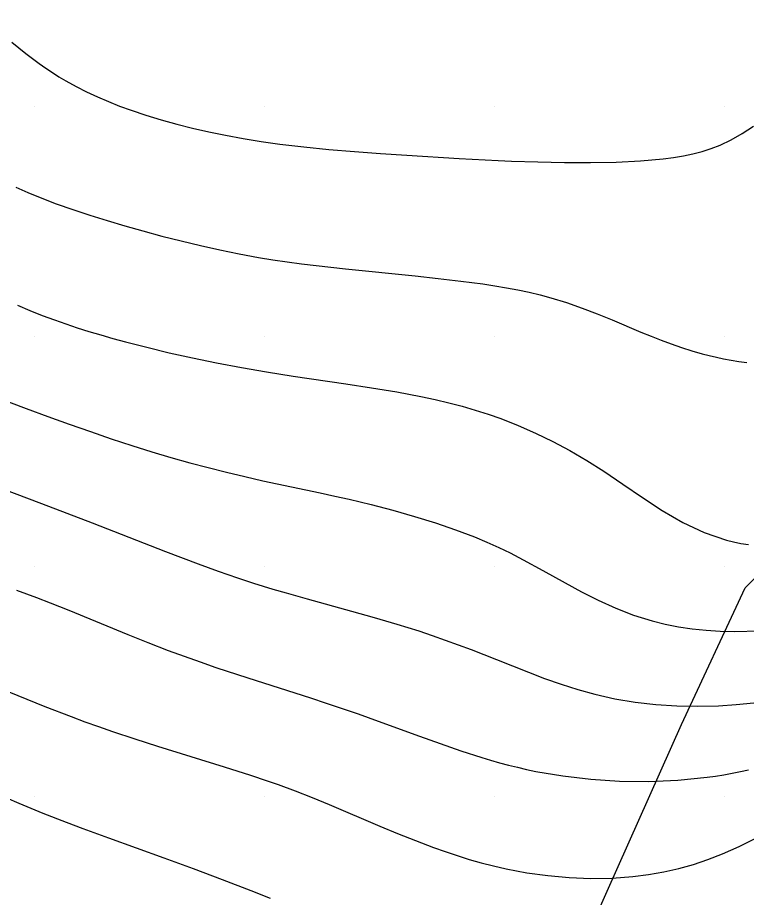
# Model space of a CAD drawing. Extents: x 2602990 to 2605851, y 618069 to 619180.
# Drawn here: x 2603189.25 to 2603220.96, y 618535.59 to 618573.87 of the extents above; entities that cross this region are included whole.
import ezdxf

# ---------------------------------------------------------------- set-up
doc = ezdxf.new("R2010")
doc.units = 0
for name, color, linetype in [('DTM Contours Minor', 7, 'Continuous'), ('Exist DTM QL2 LIDAR Elevation Point', 7, 'Continuous'), ('Exist Roads EOP', 7, 'Continuous'), ('PH Exist DTM Obscure Area', 7, 'Continuous')]:
    doc.layers.add(name, color=color, linetype=linetype)

msp = doc.modelspace()

# ---------------------------------------------------------------- linework, layer by layer
at = {"layer": 'DTM Contours Minor'}
for points in [[(2603189.002, 618572.808), (2603189.61, 618572.31), (2603189.899, 618572.087), (2603190.187, 618571.875), (2603190.475, 618571.673), (2603190.763, 618571.481), (2603191.053, 618571.298), (2603191.344, 618571.123), (2603191.796, 618570.872), (2603192.255, 618570.638), (2603192.723, 618570.42), (2603193.201, 618570.215), (2603193.69, 618570.023), (2603194.19, 618569.841), (2603194.833, 618569.626), (2603195.495, 618569.425), (2603196.173, 618569.237), (2603196.867, 618569.062), (2603197.575, 618568.901), (2603198.295, 618568.753), (2603199.061, 618568.612), (2603199.849, 618568.485), (2603200.664, 618568.371), (2603201.708, 618568.247), (2603202.794, 618568.138), (2603203.91, 618568.043), (2603205.044, 618567.958), (2603206.183, 618567.882), (2603208.455, 618567.744), (2603210.159, 618567.655), (2603210.732, 618567.63), (2603211.885, 618567.59), (2603213.041, 618567.567), (2603214.182, 618567.564), (2603215.289, 618567.588), (2603216.345, 618567.641), (2603217.33, 618567.729), (2603217.782, 618567.786), (2603218.215, 618567.856), (2603218.632, 618567.942), (2603219.035, 618568.047), (2603219.428, 618568.173), (2603219.813, 618568.325), (2603220.296, 618568.559), (2603220.778, 618568.835), (2603221.265, 618569.15)], [(2603189.179, 618566.488), (2603189.697, 618566.262), (2603190.228, 618566.044), (2603190.932, 618565.775), (2603191.656, 618565.519), (2603192.397, 618565.273), (2603193.152, 618565.038), (2603193.921, 618564.811), (2603194.698, 618564.592), (2603195.528, 618564.368), (2603196.363, 618564.153), (2603197.204, 618563.95), (2603198.047, 618563.761), (2603198.891, 618563.588), (2603199.734, 618563.434), (2603200.358, 618563.332), (2603200.983, 618563.24), (2603201.61, 618563.156), (2603202.241, 618563.079), (2603203.523, 618562.938), (2603206.551, 618562.633), (2603207.554, 618562.525), (2603208.536, 618562.409), (2603209.485, 618562.281), (2603210.007, 618562.202), (2603210.517, 618562.117), (2603211.015, 618562.023), (2603211.503, 618561.92), (2603211.982, 618561.807), (2603212.453, 618561.68), (2603213.138, 618561.468), (2603213.81, 618561.232), (2603214.468, 618560.979), (2603215.114, 618560.717), (2603216.368, 618560.191), (2603216.811, 618560.01), (2603217.25, 618559.836), (2603217.69, 618559.671), (2603218.132, 618559.516), (2603218.581, 618559.372), (2603219.039, 618559.241), (2603219.341, 618559.163), (2603219.65, 618559.091), (2603219.966, 618559.025), (2603220.29, 618558.966), (2603220.625, 618558.913), (2603220.971, 618558.868)], [(2603189.243, 618561.354), (2603189.789, 618561.126), (2603190.327, 618560.913), (2603190.861, 618560.714), (2603191.352, 618560.541), (2603191.848, 618560.375), (2603192.353, 618560.216), (2603192.868, 618560.061), (2603193.399, 618559.91), (2603193.948, 618559.761), (2603194.873, 618559.524), (2603195.847, 618559.291), (2603196.862, 618559.065), (2603197.911, 618558.848), (2603198.987, 618558.643), (2603200.083, 618558.453), (2603201.233, 618558.27), (2603203.53, 618557.932), (2603204.655, 618557.762), (2603205.748, 618557.581), (2603206.8, 618557.384), (2603207.412, 618557.254), (2603208.007, 618557.114), (2603208.588, 618556.962), (2603209.158, 618556.797), (2603209.717, 618556.618), (2603210.271, 618556.423), (2603211.033, 618556.125), (2603211.787, 618555.793), (2603212.536, 618555.428), (2603213.278, 618555.03), (2603214.015, 618554.6), (2603214.749, 618554.136), (2603215.589, 618553.568), (2603216.435, 618552.986), (2603217.298, 618552.422), (2603218.187, 618551.905), (2603219.114, 618551.466), (2603220.088, 618551.134), (2603220.401, 618551.058), (2603220.719, 618550.995), (2603221.043, 618550.945)], [(2603188.415, 618557.306), (2603189.627, 618556.856), (2603190.57, 618556.511), (2603191.501, 618556.177), (2603192.419, 618555.855), (2603193.324, 618555.546), (2603194.216, 618555.253), (2603195.096, 618554.978), (2603195.923, 618554.732), (2603196.739, 618554.503), (2603197.546, 618554.288), (2603198.345, 618554.087), (2603199.137, 618553.898), (2603199.922, 618553.72), (2603201.171, 618553.453), (2603202.42, 618553.19), (2603203.048, 618553.054), (2603203.68, 618552.911), (2603204.629, 618552.682), (2603205.578, 618552.433), (2603206.514, 618552.167), (2603207.426, 618551.885), (2603208.301, 618551.587), (2603209.125, 618551.276), (2603209.666, 618551.051), (2603210.182, 618550.819), (2603210.681, 618550.577), (2603211.25, 618550.281), (2603212.102, 618549.811), (2603213.072, 618549.27), (2603213.78, 618548.891), (2603214.514, 618548.524), (2603215.272, 618548.181), (2603216.053, 618547.875), (2603216.855, 618547.618), (2603217.424, 618547.474), (2603218.004, 618547.359), (2603218.596, 618547.272), (2603219.201, 618547.21), (2603219.82, 618547.174), (2603220.455, 618547.161), (2603221.518, 618547.186)], [(2603188.57, 618553.383), (2603190.29, 618552.735), (2603192.499, 618551.882), (2603195.687, 618550.646), (2603197.114, 618550.105), (2603197.979, 618549.789), (2603198.818, 618549.496), (2603199.511, 618549.267), (2603200.351, 618549.007), (2603200.929, 618548.838), (2603201.848, 618548.578), (2603203.781, 618548.048), (2603204.767, 618547.772), (2603205.747, 618547.485), (2603206.708, 618547.184), (2603207.289, 618546.989), (2603207.86, 618546.788), (2603208.423, 618546.583), (2603208.979, 618546.372), (2603210.083, 618545.939), (2603211.476, 618545.384), (2603212.181, 618545.115), (2603212.896, 618544.862), (2603213.622, 618544.63), (2603214.364, 618544.426), (2603215.231, 618544.235), (2603216.117, 618544.089), (2603217.016, 618543.986), (2603217.925, 618543.925), (2603218.838, 618543.906), (2603219.75, 618543.928), (2603220.517, 618543.977), (2603221.282, 618544.051)], [(2603189.203, 618548.956), (2603190.072, 618548.635), (2603190.663, 618548.407), (2603191.477, 618548.081), (2603194.042, 618547.028), (2603194.92, 618546.677), (2603195.799, 618546.337), (2603196.496, 618546.081), (2603197.19, 618545.835), (2603197.882, 618545.598), (2603199.263, 618545.143), (2603201.997, 618544.27), (2603202.683, 618544.046), (2603203.371, 618543.815), (2603204.064, 618543.576), (2603204.945, 618543.259), (2603206.729, 618542.603), (2603207.63, 618542.279), (2603208.536, 618541.967), (2603209.445, 618541.676), (2603209.829, 618541.561), (2603210.216, 618541.451), (2603210.605, 618541.347), (2603210.998, 618541.249), (2603211.397, 618541.158), (2603211.802, 618541.072), (2603212.97, 618540.872), (2603214.186, 618540.729), (2603215.434, 618540.648), (2603216.704, 618540.633), (2603217.98, 618540.688), (2603219.25, 618540.817), (2603219.612, 618540.868), (2603219.974, 618540.926), (2603220.334, 618540.99), (2603220.695, 618541.06), (2603221.056, 618541.136)], [(2603188.458, 618544.688), (2603190.43, 618543.901), (2603191.589, 618543.454), (2603192.175, 618543.235), (2603192.77, 618543.02), (2603193.376, 618542.809), (2603194.347, 618542.485), (2603195.334, 618542.171), (2603198.236, 618541.277), (2603199.386, 618540.912), (2603200.116, 618540.667), (2603200.585, 618540.502), (2603201.328, 618540.227), (2603202.063, 618539.939), (2603202.807, 618539.634), (2603205.012, 618538.693), (2603205.778, 618538.372), (2603206.555, 618538.06), (2603207.34, 618537.762), (2603207.853, 618537.579), (2603208.369, 618537.406), (2603208.89, 618537.244), (2603209.419, 618537.093), (2603209.955, 618536.956), (2603210.502, 618536.832), (2603211.4, 618536.664), (2603212.319, 618536.537), (2603213.249, 618536.454), (2603214.183, 618536.418), (2603215.111, 618536.431), (2603216.024, 618536.496), (2603216.698, 618536.581), (2603217.361, 618536.698), (2603218.012, 618536.846), (2603218.654, 618537.026), (2603219.287, 618537.237), (2603219.913, 618537.48), (2603220.641, 618537.805), (2603221.365, 618538.163)], [(2603188.221, 618540.151), (2603189.303, 618539.688), (2603190.356, 618539.257), (2603191.371, 618538.863), (2603192.095, 618538.59), (2603193.201, 618538.182), (2603195.62, 618537.305), (2603196.883, 618536.842), (2603198.151, 618536.368), (2603199.399, 618535.888), (2603200.238, 618535.554)]]:
    msp.add_lwpolyline(points, dxfattribs=at)
at = {"layer": 'Exist DTM QL2 LIDAR Elevation Point'}
for p, q in [((2603190, 618570), (2603190, 618570)), ((2603200, 618570), (2603200, 618570)), ((2603210, 618570), (2603210, 618570)), ((2603220, 618570), (2603220, 618570)), ((2603190, 618560), (2603190, 618560)), ((2603200, 618560), (2603200, 618560)), ((2603210, 618560), (2603210, 618560)), ((2603220, 618560), (2603220, 618560)), ((2603190, 618550), (2603190, 618550)), ((2603200, 618550), (2603200, 618550)), ((2603210, 618550), (2603210, 618550)), ((2603220, 618550), (2603220, 618550)), ((2603190, 618540), (2603190, 618540)), ((2603200, 618540), (2603200, 618540)), ((2603210, 618540), (2603210, 618540)), ((2603220, 618540), (2603220, 618540))]:
    msp.add_line(p, q, dxfattribs=at)
at = {"layer": 'Exist Roads EOP'}
msp.add_spline([(2604034.633, 618668.486), (2603984.89, 618650.123), (2603936.767, 618631.654), (2603888.195, 618613.335), (2603837.766, 618594.258), (2603782.918, 618573.705), (2603731.939, 618554.39), (2603671.126, 618532.171), (2603621.822, 618514.106), (2603561.545, 618491.877), (2603506.421, 618471.293), (2603452.163, 618451.33), (2603398.364, 618431.316), (2603341.431, 618410.355), (2603281.65, 618388.199), (2603223.033, 618366.475), (2603185.717, 618352.612)], degree=3, dxfattribs=at)
at = {"layer": 'PH Exist DTM Obscure Area'}
msp.add_lwpolyline([(2603207.246, 618529.233), (2603209.822, 618531.237), (2603214.422, 618534.789), (2603218.128, 618543.112), (2603220.906, 618549.056), (2603226.708, 618554.894), (2603237.168, 618557.135), (2603246.227, 618554.067), (2603248.017, 618545.26), (2603248.792, 618534.899), (2603249.489, 618527.38), (2603244.599, 618520.53), (2603234.761, 618514.161), (2603222.455, 618508.904), (2603214.54, 618502.252), (2603205.989, 618496.427), (2603199.454, 618490.867), (2603204.275, 618483.054)], dxfattribs=at)

doc.saveas('drawing.dxf')
